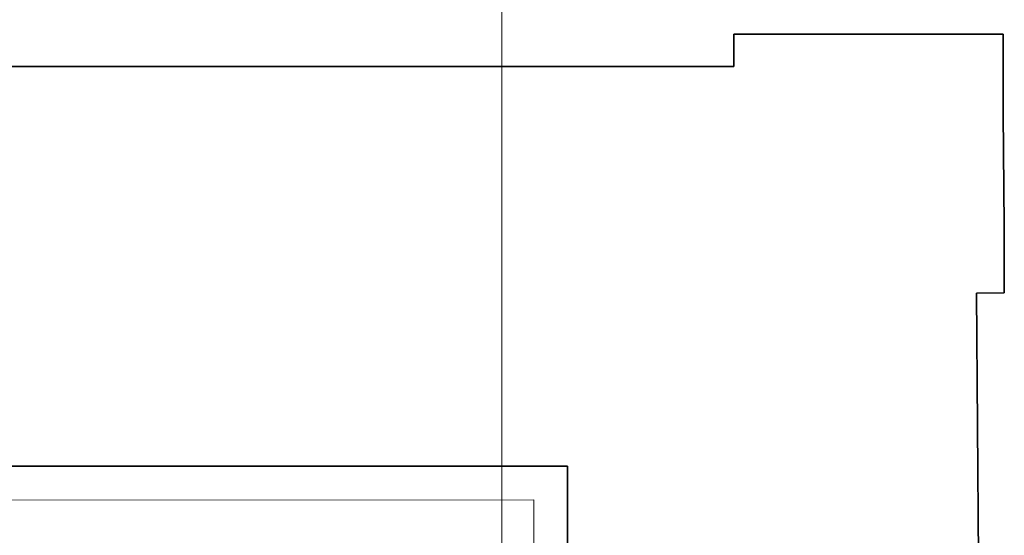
# Model space of a CAD drawing. Extents: x -297 to 573, y -46 to 548.
# Tile 278 of 281: x 305 to 334, y 445 to 460. Entities that reach past the tile are written whole.
import ezdxf

# ---------------------------------------------------------------- set-up
doc = ezdxf.new("R2010")
doc.units = 0
doc.layers.get('0').update_dxf_attribs({"lineweight": 35})
doc.layers.add('5_EG-AUSBAU', color=7, linetype='Continuous', lineweight=25)
doc.layers.add('5_EG-BESTAND', color=7, linetype='Continuous', lineweight=25)
doc.layers.add('H_Vorlauf_Beschriftung', color=1, linetype='Continuous', lineweight=18, true_color=0xff0000)

# ---------------------------------------------------------------- blocks, each defined once
blk = doc.blocks.new('Referenz-A07ALD4Q1N', base_point=(-101.907, -12.836))
at = {"layer": '5_EG-AUSBAU', "color": 0, "lineweight": 13}
for p, q in [((300.878, 445.67), (320.355, 445.679)), ((320.355, 445.679), (320.355, 435.44))]:
    blk.add_line(p, q, dxfattribs=at)
at = {"layer": '5_EG-BESTAND', "color": 0, "lineweight": 35}
for p, q in [((326.264, 458.492), (326.264, 459.445)), ((326.264, 459.445), (334.215, 459.445)), ((334.215, 459.445), (334.215, 457.084)), ((303.882, 458.492), (326.264, 458.492)), ((334.215, 457.084), (334.242, 453.786)), ((334.249, 453.786), (334.249, 451.797)), ((334.249, 451.797), (333.428, 451.79)), ((333.428, 451.79), (333.529, 439.144)), ((305.795, 446.67), (301.833, 446.67)), ((321.355, 446.679), (305.795, 446.679)), ((321.355, 436.403), (321.355, 446.679))]:
    blk.add_line(p, q, dxfattribs=at)
blk = doc.blocks.new('Bauteilbeschriftung-A07ALD8Y1N', base_point=(319.409, 443.78))
at = {"color": 0, "linetype": 'ByBlock', "lineweight": -2, "ltscale": 0.18}
blk.add_line((319.409, 471.993), (319.409, 443.78), dxfattribs=at)

msp = doc.modelspace()

# ---------------------------------------------------------------- block references
at = {"color": 251, "lineweight": 25, "ltscale": 0.25, "true_color": 0x585858}
msp.add_blockref('Referenz-A07ALD4Q1N', (-101.907, -12.836), dxfattribs=at)
at = {"layer": 'H_Vorlauf_Beschriftung', "ltscale": 0.18}
msp.add_blockref('Bauteilbeschriftung-A07ALD8Y1N', (319.409, 443.78), dxfattribs=at)

doc.saveas('drawing.dxf')
